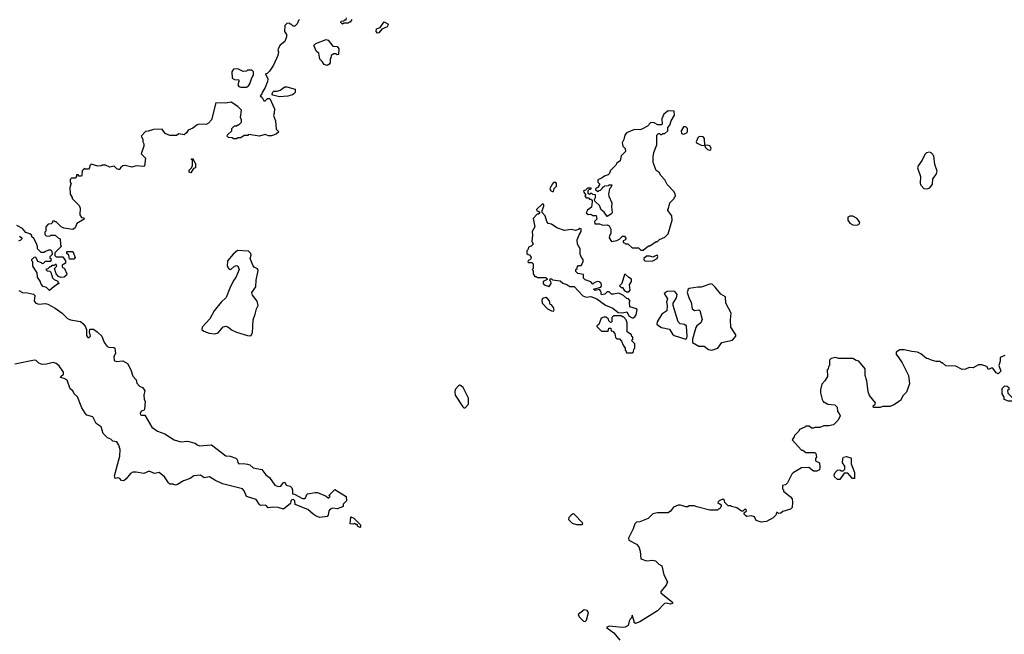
# Model space of a CAD drawing. Extents: x 1861455 to 2058065, y 200073 to 437907.
# Tile 433 of 574: x 2020480 to 2029490, y 337404 to 343032. Entities that reach past the tile are written whole.
import ezdxf

# ---------------------------------------------------------------- set-up
doc = ezdxf.new("R2010")
doc.units = 0

msp = doc.modelspace()

# ---------------------------------------------------------------- linework, layer by layer
at = {"layer": '0CON05XD'}
for points in [[(2023040, 343035), (2023030, 343025), (2023020, 342995), (2022998.3, 342971.7), (2022981.7, 342971.7), (2022965, 342990), (2022955, 342990), (2022945, 343000), (2022925, 342996.7), (2022905, 342977.5), (2022903.3, 342925), (2022920, 342895), (2022920, 342875), (2022907, 342833), (2022865, 342800), (2022848.3, 342771.7), (2022842.5, 342755), (2022847.5, 342735), (2022842.5, 342705), (2022802.5, 342615), (2022765, 342560), (2022745, 342540), (2022730, 342535), (2022749.3, 342489.3), (2022747.5, 342465), (2022725, 342410), (2022697.5, 342365), (2022697, 342353), (2022680, 342335), (2022699.3, 342319.3), (2022715, 342290), (2022725, 342290), (2022748.3, 342311.7), (2022770, 342310), (2022812.5, 342215), (2022810, 342175), (2022802.5, 342155), (2022820, 342105), (2022828.3, 342028.3), (2022850, 342005), (2022827, 341983), (2022785, 341967.5), (2022758.3, 341968.3), (2022725, 341980), (2022675, 341966.7), (2022575, 341980), (2022567, 341973), (2022535, 341970), (2022505, 341950), (2022475, 341950), (2022465, 341940), (2022435, 341940), (2022425, 341950), (2022391.7, 341951.7), (2022380, 341965), (2022383, 341977), (2022420, 342015), (2022420, 342035), (2022445, 342060), (2022465, 342060), (2022475, 342070), (2022485, 342070), (2022510, 342095), (2022510, 342115), (2022500, 342135), (2022510, 342205), (2022475, 342237.5), (2022415, 342277.5), (2022365, 342267.5), (2022275, 342270), (2022236.7, 342115), (2022206.4, 342083.6), (2022185, 342073.3), (2022125, 342076.7), (2022105, 342070), (2022065, 342037.5), (2022020.7, 342019.3), (2022007.5, 341995), (2021985, 341977.5), (2021935, 341987.5), (2021915, 341970), (2021853, 341973), (2021810.7, 341990.7), (2021785, 342030), (2021705, 342027.5), (2021655, 342010), (2021631.7, 342008.3), (2021592.5, 341965), (2021607, 341937), (2021607.5, 341915), (2021617.5, 341895), (2021617, 341873), (2021592.5, 341805), (2021630, 341765), (2021622.5, 341695), (2021615, 341687.5), (2021545, 341693.3), (2021505, 341682.5), (2021469.3, 341689.3), (2021445, 341696), (2021425, 341693.3), (2021403.6, 341676.4), (2021395, 341660), (2021385, 341660), (2021370, 341665), (2021345, 341690), (2021305, 341682.5), (2021265, 341700), (2021235, 341700), (2021227, 341693), (2021195, 341690), (2021135, 341710), (2021121.7, 341698.3), (2021120, 341675), (2021108.3, 341661.7), (2021083, 341663), (2021075, 341670), (2021061.7, 341658.3), (2021053, 341647), (2021050, 341605), (2021045, 341600), (2021025, 341600), (2021015, 341610), (2021000, 341610), (2021000, 341595), (2020988.3, 341581.7), (2020955, 341580), (2020941.7, 341568.3), (2020943, 341543), (2020950, 341535), (2020940, 341495), (2020943, 341433), (2020960, 341405), (2020960, 341395), (2021025, 341330), (2021032.5, 341305), (2021030, 341245), (2021045, 341220), (2021068.3, 341218.3), (2021070, 341205), (2021003.3, 341166.7), (2020987.5, 341125), (2020965, 341111.2), (2020883, 341123), (2020860, 341135), (2020815, 341180), (2020805, 341180), (2020795, 341190), (2020781.7, 341188.3), (2020780, 341175), (2020768.3, 341161.7), (2020741.7, 341158.3), (2020720, 341135), (2020720, 341095), (2020710, 341085), (2020710, 341065), (2020721.7, 341051.7), (2020755, 341050), (2020765, 341060), (2020805, 341060), (2020835, 341030), (2020850, 341025), (2020852.5, 340972.5), (2020860, 340955), (2020801.7, 340898.3), (2020801.7, 340871.7), (2020815, 340860), (2020875, 340860), (2020900, 340825), (2020898.3, 340801.7), (2020870, 340785), (2020870, 340765), (2020890, 340755), (2020910, 340705), (2020908.3, 340691.7), (2020887, 340673), (2020855, 340670), (2020835, 340680), (2020813.9, 340703.9), (2020800, 340755), (2020820, 340775), (2020815, 340790), (2020805, 340790), (2020795, 340780), (2020775, 340780), (2020765, 340770), (2020755, 340770), (2020738.3, 340751.7), (2020720, 340745), (2020731.7, 340731.7), (2020755, 340730), (2020765, 340720), (2020779.3, 340669.3), (2020795, 340652.5), (2020828.3, 340638.3), (2020830, 340625), (2020840, 340615), (2020825, 340610), (2020777, 340573)], [(2023520, 343035), (2023505, 343010), (2023495, 343010), (2023485, 343000), (2023445, 343000), (2023435, 342990), (2023420, 343005), (2023421.7, 343018.3), (2023445, 343020), (2023455, 343030), (2023468.3, 343031.7), (2023471.7, 343048.3)], [(2023755, 342910), (2023743, 342923), (2023745, 342947.5), (2023779.3, 342960.7), (2023815, 343012.5), (2023850, 342995), (2023852.5, 342985), (2023843, 342967), (2023793.3, 342946.7), (2023765, 342912.5), (2023755, 342910)], [(2023295, 342612.5), (2023265, 342622.5), (2023249.3, 342649.3), (2023225, 342670), (2023217.5, 342725), (2023195, 342740), (2023172.5, 342795), (2023190, 342815), (2023285, 342850), (2023303, 342843), (2023345, 342790), (2023385, 342787.5), (2023400, 342765), (2023398.3, 342711.7), (2023385, 342710), (2023375, 342720), (2023355, 342720), (2023330, 342705), (2023327, 342683), (2023320, 342675), (2023321.7, 342638.3), (2023309.3, 342620.7), (2023295, 342612.5)], [(2022555, 342413.3), (2022575, 342426.7), (2022585.9, 342444.1), (2022605, 342500), (2022620, 342525), (2022620, 342555), (2022605, 342570), (2022565, 342570), (2022555, 342560), (2022525, 342557.5), (2022475, 342583.3), (2022435, 342577.5), (2022421.2, 342555), (2022423.8, 342495), (2022445, 342483.3), (2022485, 342480), (2022486.7, 342466.7), (2022476.7, 342435), (2022485, 342420), (2022505, 342413.3), (2022555, 342413.3)], [(2022857, 342327), (2022795, 342340), (2022790, 342345), (2022792.5, 342365), (2022805, 342377.5), (2022835, 342377.5), (2022865, 342387.5), (2022905, 342417.5), (2022925, 342416.7), (2023000, 342395), (2023000, 342365), (2022988.3, 342351.7), (2022977, 342343), (2022935, 342332.5), (2022857, 342327)], [(2026185, 340920), (2026235, 340960), (2026245, 340960), (2026305, 341000), (2026315, 341000), (2026335, 341020), (2026385, 341040), (2026415, 341070), (2026450, 341195), (2026447, 341237), (2026410, 341285), (2026410, 341295), (2026417, 341303), (2026430, 341355), (2026470, 341395), (2026470, 341405), (2026480, 341415), (2026477, 341437), (2026465, 341460), (2026403.9, 341523.9), (2026382.5, 341565), (2026347.5, 341605), (2026333, 341633), (2026305, 341652.5), (2026277.5, 341725), (2026277.5, 341775), (2026283, 341817), (2026310, 341885), (2026310, 341975), (2026325, 341990), (2026335, 341990), (2026345, 341980), (2026355, 341980), (2026365, 341990), (2026385, 341990), (2026410, 342015), (2026410, 342045), (2026430, 342065), (2026442.5, 342105), (2026471.7, 342158.3), (2026470, 342195), (2026413, 342197), (2026373.6, 342166.4), (2026357.5, 342125), (2026360, 342075), (2026355, 342070), (2026318.3, 342068.3), (2026287, 342087), (2026255, 342090), (2026225, 342057.5), (2026171.7, 342028.3), (2026155, 342022.5), (2026105, 342027.5), (2026033.6, 341996.4), (2026017.5, 341975), (2026007.5, 341935), (2025992.5, 341905), (2026000, 341875), (2026021.7, 341851.7), (2026022.5, 341825), (2025982.5, 341785), (2025975, 341740), (2025943.3, 341716.7), (2025935, 341700), (2025885, 341650), (2025875, 341620), (2025865, 341610), (2025837, 341603), (2025805, 341580), (2025770, 341565), (2025770, 341545), (2025790, 341525), (2025768.3, 341491.7), (2025751.7, 341488.3), (2025750, 341475), (2025775, 341460), (2025781.7, 341468.3), (2025795, 341470), (2025810, 341485), (2025815, 341500), (2025825, 341500), (2025835, 341510), (2025867.5, 341512.5), (2025875, 341520), (2025898.3, 341518.3), (2025890, 341495), (2025877.5, 341482.5), (2025867.5, 341435), (2025870, 341415), (2025900, 341355), (2025895.5, 341315), (2025902, 341265), (2025895, 341254), (2025855, 341230), (2025829.3, 341269.3), (2025801.7, 341291.7), (2025785, 341330), (2025741.7, 341371.7), (2025740, 341385), (2025750, 341405), (2025748.3, 341428.3), (2025725, 341430), (2025715, 341440), (2025705, 341440), (2025695, 341430), (2025681.7, 341441.7), (2025681.7, 341468.3), (2025691.7, 341478.3), (2025708.3, 341481.7), (2025708.3, 341488.3), (2025675, 341490), (2025658.3, 341471.7), (2025640, 341465), (2025641.7, 341451.7), (2025660, 341425), (2025650, 341415), (2025665, 341400), (2025685, 341400), (2025695, 341390), (2025705, 341390), (2025718.3, 341378.3), (2025720, 341365), (2025712.5, 341315), (2025675, 341286.7), (2025665, 341262.5), (2025681.7, 341248.3), (2025705, 341250), (2025725, 341240), (2025755, 341240), (2025760, 341205), (2025740, 341185), (2025743, 341163), (2025785, 341162.5), (2025815, 341150), (2025855, 341152.5), (2025873, 341143), (2025890, 341115), (2025890, 341075), (2025876.4, 341053.6), (2025873.3, 341035), (2025895, 341000), (2025945, 341010), (2025968.3, 341021.7), (2025995, 341050), (2026015, 341050), (2026030, 341025), (2026018.3, 341011.7), (2026001.7, 341008.3), (2026001.7, 340991.7), (2026015, 340990), (2026025, 340980), (2026045, 340980), (2026085, 340942.5), (2026141.7, 340941.7), (2026163, 340923), (2026185, 340920)], [(2026555, 341982.5), (2026578.3, 341991.7), (2026590, 342005), (2026590, 342035), (2026575, 342050), (2026555, 342050), (2026532.5, 342015), (2026535, 341990), (2026555, 341982.5)], [(2026795, 341837.5), (2026805, 341842.5), (2026808.8, 341855), (2026795, 341876.2), (2026775, 341882.5), (2026750, 341880), (2026746.7, 341945), (2026735, 341960), (2026698.3, 341961.7), (2026685, 341950), (2026670, 341915), (2026673.6, 341903.6), (2026715, 341883.3), (2026750, 341880), (2026752.5, 341865), (2026775, 341843.3), (2026795, 341837.5)], [(2022045, 341630), (2022030, 341635), (2022030, 341655), (2022048.3, 341671.7), (2022060, 341695), (2022060, 341745), (2022050, 341755), (2022065, 341760), (2022081.7, 341721.7), (2022090, 341715), (2022090, 341675), (2022071.7, 341668.3), (2022045, 341630)], [(2028785, 341484.3), (2028807.3, 341492.7), (2028833.3, 341525), (2028836.7, 341575), (2028866.2, 341615), (2028875.8, 341645), (2028854.3, 341705), (2028845.7, 341785), (2028821.3, 341811.3), (2028805, 341819.2), (2028778.3, 341811.7), (2028762.1, 341797.9), (2028738.6, 341745), (2028701.4, 341695), (2028694.2, 341675), (2028723.3, 341595), (2028719.4, 341535), (2028725, 341516.7), (2028755, 341486), (2028785, 341484.3)], [(2025355, 341457.5), (2025365, 341460), (2025370, 341485), (2025391.7, 341508.3), (2025391.7, 341531.7), (2025385, 341540), (2025365, 341540), (2025355, 341530), (2025332.5, 341485), (2025340, 341465), (2025355, 341457.5)], [(2026085, 340301.2), (2026095, 340302), (2026109.7, 340310.3), (2026121.7, 340328.3), (2026130, 340375), (2026123.8, 340383.8), (2026063.6, 340403.6), (2026060, 340445), (2026067.5, 340455), (2026050, 340475), (2026035, 340480), (2026005, 340507.5), (2025963, 340527), (2025915, 340517.5), (2025895, 340520), (2025875, 340540), (2025855, 340540), (2025835, 340520), (2025803, 340513), (2025797, 340547), (2025785, 340560), (2025745, 340552.5), (2025730, 340565), (2025796.4, 340583.6), (2025803, 340597), (2025799.6, 340619.5), (2025781.7, 340631.7), (2025765, 340633.8), (2025736.4, 340623.6), (2025725, 340610), (2025705, 340630), (2025655, 340650), (2025640, 340665), (2025638.3, 340698.3), (2025588.3, 340708.3), (2025570, 340725), (2025570, 340745), (2025580, 340755), (2025580, 340765), (2025595, 340780), (2025618.3, 340781.7), (2025637.5, 340815), (2025637.5, 340835), (2025620, 340855), (2025610, 340885), (2025610, 340935), (2025583.3, 340975), (2025582.5, 341015), (2025598.3, 341061.7), (2025617, 341093), (2025618.3, 341118.3), (2025605, 341120), (2025595, 341110), (2025565, 341102.5), (2025525, 341110), (2025465, 341102.5), (2025396.4, 341126.4), (2025345, 341160), (2025316.4, 341166.4), (2025303.3, 341185), (2025287.5, 341235), (2025260, 341265), (2025260, 341285), (2025277.5, 341325), (2025277.5, 341337.5), (2025263, 341347), (2025210, 341295), (2025211.7, 341281.7), (2025228.3, 341278.3), (2025238.3, 341261.7), (2025228.3, 341251.7), (2025215, 341250), (2025178.3, 341211.7), (2025192.5, 341135), (2025168.3, 341091.7), (2025172.5, 341055), (2025167.5, 341005), (2025177.5, 340975), (2025161.7, 340958.3), (2025135, 340950), (2025130, 340925), (2025120, 340915), (2025121.7, 340891.7), (2025131.7, 340881.7), (2025145, 340880), (2025160, 340855), (2025158.3, 340841.7), (2025148.3, 340831.7), (2025131.7, 340828.3), (2025130, 340815), (2025135, 340810), (2025165, 340810), (2025180, 340795), (2025180, 340755), (2025170, 340745), (2025180, 340735), (2025180, 340705), (2025195, 340680), (2025205, 340680), (2025215, 340670), (2025295, 340670), (2025308.3, 340658.3), (2025308.3, 340651.7), (2025270, 340635), (2025270, 340615), (2025280, 340605), (2025325, 340590), (2025342.5, 340615), (2025340, 340635), (2025330, 340645), (2025335, 340660), (2025345, 340660), (2025355, 340650), (2025425, 340640), (2025450, 340620), (2025488.1, 340608.1), (2025515, 340587.5), (2025555, 340587.5), (2025633, 340503), (2025665, 340492.5), (2025705, 340497.5), (2025760, 340475), (2025839.3, 340419.3), (2025909.2, 340389.2), (2025955, 340350), (2025995, 340347.5), (2026035, 340357.5), (2026055.8, 340315.8), (2026085, 340301.2)], [(2028145, 341151.2), (2028165.9, 341164.1), (2028168.8, 341175), (2028145, 341210.8), (2028105, 341233.1), (2028075.8, 341234.2), (2028056.7, 341225), (2028058, 341195), (2028075, 341168.8), (2028105, 341154), (2028145, 341151.2)], [(2020777, 340573), (2020753, 340553), (2020725, 340580), (2020695, 340590), (2020675, 340610), (2020667, 340637), (2020643, 340673), (2020640, 340715), (2020600, 340775), (2020600, 340815), (2020590, 340825), (2020590, 340835), (2020611.7, 340858.3), (2020625, 340860), (2020641.7, 340821.7), (2020675, 340810), (2020685, 340800), (2020698.3, 340801.7), (2020715, 340820), (2020765, 340820), (2020770, 340835), (2020760, 340845), (2020760, 340865), (2020780, 340885), (2020778.3, 340908.3), (2020765, 340920), (2020745, 340920), (2020715, 340910), (2020705, 340900), (2020675, 340900), (2020643, 340933), (2020642.5, 340955), (2020632.5, 340982.5), (2020608.3, 341028.3), (2020590, 341045), (2020590, 341055), (2020571.7, 341071.7), (2020535, 341082.5), (2020505, 341120), (2020455, 341147.5)], [(2020478.3, 341048.3), (2020500, 341035), (2020500, 341025), (2020485, 341010), (2020470, 341005)], [(2020975, 340840), (2020935, 340840), (2020930, 340875), (2020911.7, 340891.7), (2020911.7, 340908.3), (2020965, 340910), (2020987.5, 340855), (2020975, 340840)], [(2022595, 340137.5), (2022610, 340165), (2022616.2, 340285), (2022636, 340335), (2022646.7, 340385), (2022662.5, 340415), (2022652, 340455), (2022609.5, 340509.5), (2022603.8, 340535), (2022640, 340585), (2022643.9, 340646.1), (2022663.3, 340735), (2022655, 340750), (2022625.7, 340765.7), (2022613.3, 340785), (2022587.5, 340845), (2022596.7, 340875), (2022595, 340890), (2022575, 340912.5), (2022472.3, 340917.7), (2022433.3, 340885), (2022381.2, 340825), (2022378.8, 340775), (2022395, 340750), (2022405, 340743.3), (2022415, 340746.7), (2022445, 340773.8), (2022465, 340782.5), (2022477.5, 340775), (2022487.5, 340745), (2022457.7, 340672.3), (2022435, 340642.5), (2022403.1, 340575), (2022370.9, 340489.1), (2022324.3, 340445), (2022259.2, 340365), (2022218.8, 340291.2), (2022148.8, 340215), (2022146.2, 340195), (2022165, 340180.8), (2022215, 340160.8), (2022265.6, 340154.4), (2022295, 340166), (2022340.9, 340219.1), (2022365, 340226), (2022385, 340220), (2022425, 340187.5), (2022465, 340170), (2022565, 340140), (2022595, 340137.5)], [(2026205, 340820), (2026275, 340823.3), (2026313.8, 340845), (2026320, 340865), (2026315, 340871.2), (2026305, 340873.8), (2026275, 340858.8), (2026245, 340867.5), (2026215, 340867.5), (2026190, 340845), (2026191.7, 340831.7), (2026205, 340820)], [(2026055, 340541.2), (2026065.7, 340555), (2026060, 340605), (2026080, 340635), (2026080, 340655), (2026055, 340670), (2026025, 340700), (2026015, 340700), (2025990, 340615), (2025970, 340595), (2025985, 340580), (2025995, 340580), (2026012.5, 340555), (2026031.4, 340541.4), (2026055, 340541.2)], [(2026815, 340004.3), (2026867.5, 340025), (2026905, 340076.2), (2027003.6, 340096.4), (2027033.3, 340135), (2027033.8, 340145), (2026987.3, 340217.3), (2026984.2, 340285), (2026991.2, 340345), (2026941.2, 340435), (2026937.5, 340495), (2026895, 340517.5), (2026845, 340582.5), (2026818.3, 340608.3), (2026805, 340612.5), (2026715, 340581.2), (2026685, 340583.8), (2026605, 340570), (2026596.4, 340563.6), (2026588.8, 340535), (2026605, 340477.5), (2026625.6, 340445), (2026635, 340383.3), (2026655, 340368.6), (2026694, 340374), (2026705, 340370), (2026723.9, 340286.1), (2026712, 340255), (2026675, 340227.1), (2026666.3, 340213.7), (2026635.7, 340105), (2026637.1, 340077.1), (2026695, 340042.5), (2026745, 340042.5), (2026781.7, 340011.7), (2026815, 340004.3)], [(2020471.7, 340551.7), (2020505, 340532.5), (2020551.7, 340531.7), (2020605, 340520), (2020620, 340505), (2020612.5, 340455), (2020627, 340437), (2020655, 340427.5), (2020715, 340432.5), (2020737, 340427), (2020805, 340390), (2020867.5, 340345), (2020917.5, 340295), (2020945.8, 340284.2), (2021035, 340267.1), (2021059.1, 340249.1), (2021078.8, 340225), (2021092.5, 340195), (2021090.7, 340140.7), (2021105, 340122.5), (2021117, 340123), (2021127.5, 340135), (2021120, 340175), (2021123, 340197), (2021155, 340197.5), (2021190, 340175), (2021232.5, 340135), (2021253.3, 340075), (2021280.5, 340040.5), (2021295, 340033.3), (2021341.7, 340031.7), (2021350, 340025), (2021357.5, 339975), (2021340.7, 339949.3), (2021345, 339912.5), (2021365, 339903.3), (2021425, 339906.7), (2021465, 339882.5), (2021496.7, 339825), (2021516.4, 339766.4), (2021546.7, 339735), (2021553, 339703), (2021577, 339677), (2021605, 339662.5), (2021626.4, 339636.4), (2021617.5, 339595), (2021618.3, 339558.3), (2021627.5, 339535), (2021623, 339467), (2021616.1, 339453.9), (2021591.7, 339448.3), (2021581.5, 339425), (2021585, 339414.3), (2021595, 339410), (2021625, 339410), (2021690.7, 339300.7), (2021741.2, 339265), (2021808.3, 339238.3), (2021895, 339183.8), (2021955, 339167.5), (2022015, 339172.5), (2022085, 339152.9), (2022105, 339138.6), (2022125, 339130.6), (2022235, 339140), (2022365, 339038), (2022405.9, 339034.1), (2022456.7, 339016.7), (2022469.2, 339005), (2022475, 338977.5), (2022485, 338964), (2022525, 338968), (2022565, 338963.3), (2022585, 338955.6), (2022616.8, 338926.8), (2022695, 338912.9), (2022733.4, 338863.4), (2022765, 338841.2), (2022815, 338768.6), (2022845, 338757.5), (2022868.8, 338761.2), (2022895, 338792.5), (2022905, 338796.7), (2022919.7, 338769.7), (2022955, 338760), (2022968.8, 338745), (2022976.4, 338723.6), (2022975, 338690), (2022995, 338687.5), (2023067.7, 338647.7), (2023085, 338646.2), (2023095.9, 338654.1), (2023106.7, 338685), (2023115, 338691.2), (2023185, 338703.8), (2023205, 338703.8), (2023285, 338670), (2023305, 338650), (2023320, 338665), (2023310, 338675), (2023365, 338730), (2023467.5, 338665), (2023470, 338625), (2023440, 338595), (2023440, 338575), (2023420, 338565), (2023385, 338554.3), (2023345, 338557.5), (2023320.2, 338549.8), (2023308.6, 338535), (2023303.8, 338495), (2023295, 338483.8), (2023227, 338473), (2023192.5, 338485), (2023165, 338503.3), (2023118, 338548), (2023001.7, 338591.7), (2022997, 338627), (2022985, 338637.5), (2022970, 338635), (2022960, 338625), (2022958.3, 338601.7), (2022895, 338550), (2022845, 338566.2), (2022795, 338569.2), (2022755, 338563.3), (2022740, 338580), (2022725, 338586.2), (2022685, 338582.5), (2022670, 338595), (2022645, 338638), (2022554.5, 338664.5), (2022535, 338717.5), (2022517.5, 338735), (2022335, 338781.2), (2022265, 338813.9), (2022216.9, 338846.9), (2022166.8, 338836.8), (2022135, 338860.4), (2022075, 338855.5), (2022038.9, 338831.1), (2021979.7, 338810.3), (2021923.6, 338776.4), (2021905, 338770), (2021885, 338780), (2021855, 338780), (2021840.7, 338790.7), (2021805.8, 338845), (2021756, 338885), (2021715, 338876.7), (2021665, 338898.2), (2021615, 338876.7), (2021545, 338890), (2021515, 338887.5), (2021495, 338877.5), (2021455, 338827.5), (2021431.7, 338808.3), (2021411.7, 338811.7), (2021395, 338830), (2021377, 338837), (2021355, 338830), (2021347.5, 338855), (2021397.5, 339035), (2021398.5, 339095), (2021387.1, 339135), (2021367.5, 339165), (2021331.1, 339171.1), (2021315, 339191.2), (2021285, 339203.8), (2021243.8, 339243.8), (2021226.7, 339305), (2021179.2, 339335), (2021148.6, 339395), (2021095, 339412), (2021078.1, 339428.1), (2021049.1, 339479.1), (2021007.5, 339577.5), (2020978.4, 339605), (2020965, 339632.5), (2020942.7, 339652.7), (2020915, 339731.8), (2020887.2, 339747.2), (2020854.3, 339755), (2020856.2, 339765), (2020880.8, 339785), (2020880.3, 339805), (2020841.7, 339861.7), (2020815, 339883.2), (2020785, 339893.2), (2020725, 339876.4), (2020685, 339874.4), (2020655, 339886.9), (2020631.4, 339911.4), (2020615, 339915.3), (2020435, 339877.1)], [(2026575, 340106.2), (2026584.2, 340115.8), (2026586.9, 340135), (2026582.5, 340225), (2026565, 340241.9), (2026525, 340245.6), (2026505.6, 340265), (2026458.8, 340415), (2026458.8, 340435), (2026488.8, 340485), (2026496.4, 340516.4), (2026479.3, 340539.3), (2026465, 340547.5), (2026405, 340542.5), (2026377.5, 340525), (2026406.7, 340475), (2026400, 340445), (2026406.2, 340415), (2026402.5, 340365), (2026356.7, 340335), (2026313.3, 340265), (2026310, 340245), (2026327.7, 340227.7), (2026354.2, 340214.2), (2026425, 340197.5), (2026452.9, 340152.9), (2026470.3, 340140.3), (2026575, 340106.2)], [(2025365, 340363.3), (2025370, 340375), (2025363.3, 340395), (2025345, 340420), (2025333.3, 340423.3), (2025327, 340457), (2025309.3, 340479.3), (2025295, 340487.5), (2025265, 340480), (2025257.5, 340465), (2025260, 340435), (2025310, 340385), (2025345, 340366.7), (2025365, 340363.3)], [(2026085, 339980), (2026098.3, 339991.7), (2026100, 340015), (2026110, 340025), (2026110, 340065), (2026080, 340095), (2026090, 340105), (2026090, 340125), (2026081.7, 340131.7), (2026080, 340145), (2026040, 340175), (2026040, 340255), (2026030, 340285), (2026005, 340310), (2025995, 340310), (2025985, 340320), (2025915, 340320), (2025900, 340305), (2025900, 340265), (2025885, 340260), (2025870, 340275), (2025868.3, 340288.3), (2025847, 340307), (2025825, 340307.5), (2025801.7, 340298.3), (2025778.3, 340241.7), (2025761.7, 340228.3), (2025761.7, 340221.7), (2025805, 340180), (2025865, 340180), (2025871.7, 340208.3), (2025888.3, 340208.3), (2025891.7, 340181.7), (2025908.3, 340178.3), (2025927, 340157), (2025931.7, 340121.7), (2025945, 340110), (2025968.3, 340108.3), (2025988.3, 340088.3), (2026001.7, 340051.7), (2026020, 340025), (2026020, 340005), (2026028.3, 339998.3), (2026030, 339985), (2026035, 339980), (2026085, 339980)], [(2029495, 339957.5), (2029451.7, 339938.3), (2029452.5, 339905), (2029440, 339865), (2029457.5, 339815), (2029435, 339790), (2029415, 339797.5), (2029385, 339840), (2029368.3, 339841.7), (2029345, 339830), (2029330, 339855), (2029285, 339872.5), (2029255, 339872.5), (2029205, 339842.5), (2029167, 339847), (2029135, 339832.5), (2029105, 339830), (2029045, 339860), (2028955, 339862.5), (2028925, 339890), (2028915, 339890), (2028901.7, 339901.7), (2028865, 339902.5), (2028823, 339913), (2028797, 339927), (2028778.3, 339928.3), (2028725, 339972.5), (2028695, 339987.5), (2028645, 339992.5), (2028575, 340010), (2028535, 340010), (2028501.7, 339988.3), (2028500, 339965), (2028520, 339945), (2028555, 339890), (2028612.5, 339775), (2028621.7, 339698.3), (2028595, 339620), (2028565, 339590), (2028540, 339545), (2028480, 339505), (2028445, 339490), (2028375, 339490), (2028355, 339480), (2028291.7, 339481.7), (2028290, 339495), (2028308.3, 339511.7), (2028310, 339525), (2028255, 339590), (2028243.3, 339625), (2028233.3, 339725), (2028217.5, 339775), (2028217.5, 339835), (2028160, 339905), (2028135, 339910), (2028105, 339930), (2027975, 339930), (2027945, 339937.5), (2027905, 339930), (2027890, 339915), (2027890, 339865), (2027880, 339855), (2027878.3, 339831.7), (2027870, 339825), (2027872.5, 339765), (2027847.5, 339725), (2027820, 339695), (2027808.3, 339641.7), (2027807.5, 339615), (2027823, 339553), (2027835, 339530), (2027845, 339530), (2027875, 339510), (2027940, 339505), (2027960, 339485), (2027963, 339443), (2027980, 339425), (2027987, 339403), (2027970, 339365), (2027927, 339323), (2027885, 339312.5), (2027838.3, 339311.7), (2027801.7, 339298.3), (2027755, 339297.5), (2027745, 339290), (2027725, 339290), (2027705, 339310), (2027675, 339310), (2027665, 339300), (2027615, 339280), (2027610, 339265), (2027570, 339225), (2027568.3, 339211.7), (2027550, 339185), (2027635, 339090), (2027645, 339090), (2027675, 339070), (2027755, 339070), (2027765, 339060), (2027770, 339025), (2027762.5, 339015), (2027763, 338993), (2027800, 338975), (2027803.3, 338935), (2027799.3, 338910.7), (2027775, 338897.5), (2027745, 338897.5), (2027701.7, 338931.7), (2027633, 338927), (2027557, 338883), (2027545, 338870), (2027505, 338790), (2027488.3, 338771.7), (2027460, 338765), (2027460, 338735), (2027468.3, 338728.3), (2027470, 338715), (2027535, 338662.5), (2027547.5, 338645), (2027552.5, 338615), (2027550, 338565), (2027535, 338550), (2027463, 338527), (2027445, 338512.5), (2027425, 338510), (2027415, 338520), (2027405, 338520), (2027400, 338495), (2027375, 338470), (2027315, 338437.5), (2027265, 338430), (2027220, 338445), (2027205, 338480), (2027175, 338490), (2027135, 338483.3), (2027120.7, 338490.7), (2027110, 338505), (2027110, 338515), (2027130, 338535), (2027127, 338547), (2027113, 338547), (2027098.3, 338531.7), (2027085, 338530), (2027041.7, 338561.7), (2026993, 338573), (2026985, 338580), (2026961.7, 338581.7), (2026931.7, 338611.7), (2026928.3, 338628.3), (2026915, 338640), (2026880, 338625), (2026871.7, 338618.3), (2026870, 338605), (2026888.3, 338598.3), (2026898.3, 338588.3), (2026900, 338575), (2026891.7, 338568.3), (2026888.3, 338551.7), (2026875, 338550), (2026865, 338540), (2026795, 338540), (2026675, 338570), (2026651.7, 338581.7), (2026605, 338580), (2026595, 338570), (2026575, 338570), (2026526.1, 338586.1), (2026505, 338586.2), (2026461.7, 338568.3), (2026435, 338532.5), (2026415, 338517.5), (2026315, 338517.5), (2026273, 338507), (2026230, 338465), (2026155, 338432.5), (2026125, 338430), (2026110, 338415), (2026095, 338370), (2026052.5, 338285), (2026053.3, 338265), (2026125, 338230), (2026145, 338206.2), (2026158, 338165), (2026163.6, 338093.6), (2026215, 338077.5), (2026275, 338082.5), (2026297, 338077), (2026330, 338045), (2026355, 338030), (2026375, 337950), (2026407.5, 337885), (2026396.2, 337855), (2026346.2, 337795), (2026348, 337785), (2026458, 337695), (2026451.2, 337685), (2026435, 337679.5), (2026395, 337690), (2026380, 337685), (2026315, 337620), (2026155, 337516.7), (2026115, 337502.5), (2026103, 337513), (2026102.5, 337525), (2026085, 337580), (2026080, 337555), (2026065, 337542.5), (2026056.7, 337525), (2026047.5, 337485), (2026021.7, 337468.3), (2025995, 337466), (2025875, 337478.8), (2025850, 337465), (2025915.9, 337415.9), (2025970.7, 337350.7)], [(2024555, 339477.5), (2024587.3, 339512.7), (2024585.8, 339565), (2024536.7, 339665), (2024515, 339683.3), (2024505, 339683.8), (2024495, 339680), (2024466, 339645), (2024460.8, 339625), (2024464, 339595), (2024535, 339487.5), (2024545, 339477.5), (2024555, 339477.5)], [(2029528.3, 339538.3), (2029490, 339555), (2029490, 339575), (2029470, 339605), (2029470, 339655), (2029495, 339680), (2029515, 339677.5), (2029530, 339665), (2029530, 339645), (2029520, 339635), (2029521.7, 339611.7), (2029565, 339570), (2029578.3, 339568.3), (2029580, 339555), (2029565, 339540), (2029528.3, 339538.3)], [(2027985, 338822.5), (2027965, 338822.5), (2027937.5, 338845), (2027932.5, 338865), (2027942.5, 338885), (2027965, 338907.5), (2027985, 338910), (2027995, 338900), (2028015, 338900), (2028030, 338915), (2028030, 338945), (2028010, 338975), (2028012.5, 339015), (2028020, 339025), (2028045, 339032.5), (2028085, 339020), (2028090, 339015), (2028087.5, 338965), (2028120, 338885), (2028118.3, 338831.7), (2028101.7, 338831.7), (2028058.3, 338878.3), (2028025, 338880), (2027985, 338822.5)], [(2023595, 338382.5), (2023575, 338390), (2023568.3, 338408.3), (2023555, 338410), (2023545, 338420), (2023527.7, 338412.3), (2023503.8, 338415), (2023511.7, 338478.3), (2023538.3, 338468.3), (2023600, 338405), (2023600, 338385), (2023595, 338382.5)], [(2025575, 338409.6), (2025625, 338410), (2025633.3, 338415), (2025630, 338425), (2025555, 338504.3), (2025545, 338505.6), (2025525, 338495.5), (2025505.4, 338475), (2025502.1, 338455), (2025535, 338422.5), (2025575, 338409.6)], [(2025655, 337522.5), (2025666.4, 337533.6), (2025684.5, 337605), (2025672.3, 337622.3), (2025645, 337628.9), (2025590, 337585), (2025600, 337565), (2025627, 337537), (2025640, 337525), (2025655, 337522.5)]]:
    msp.add_lwpolyline(points, dxfattribs=at)

doc.saveas('drawing.dxf')
